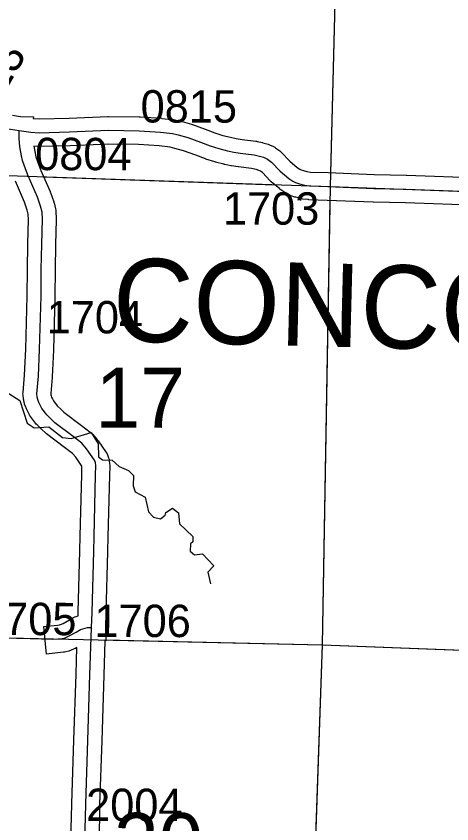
# Model space of a CAD drawing. Extents: x -157.2 to -99.3, y 12.2 to 46.2.
# Drawn here: x -143.15 to -142.209, y 37.727 to 39.474 of the extents above; entities that cross this region are included whole.
import ezdxf

# ---------------------------------------------------------------- set-up
doc = ezdxf.new("R2010")
doc.units = 0
for name, color, linetype in [('tdCoHydroRiver', 7, 'Continuous'), ('tdCoSecRdNmbr', 7, 'Continuous'), ('tdCoSecRteBand', 7, 'Continuous'), ('tdCoSecRteCL', 7, 'Continuous'), ('tdCoSectLine', 7, 'Continuous'), ('tdCoSectLinePart', 7, 'Continuous'), ('tdCoSectNmbr', 7, 'Continuous'), ('tdCoSurfGravel', 7, 'Continuous'), ('tdCoSurfLNO', 7, 'Continuous'), ('tdCoTwpNameTxt', 7, 'Continuous')]:
    doc.layers.add(name, color=color, linetype=linetype)

msp = doc.modelspace()

# ---------------------------------------------------------------- linework, layer by layer
at = {"layer": 'tdCoHydroRiver'}
msp.add_lwpolyline([(-143.1714, 38.6617), (-143.142, 38.6433), (-143.1263, 38.5939), (-143.1108, 38.5839), (-143.0792, 38.5861), (-143.05, 38.563), (-143.0311, 38.5608), (-142.9881, 38.5736), (-142.9731, 38.5494), (-142.9724, 38.521), (-142.9632, 38.5144), (-142.9427, 38.5137), (-142.9273, 38.5006), (-142.9071, 38.492), (-142.8964, 38.4806), (-142.8972, 38.4586), (-142.8928, 38.4458), (-142.8711, 38.4341), (-142.8643, 38.4023), (-142.8536, 38.3909), (-142.838, 38.3872), (-142.8282, 38.3948), (-142.8265, 38.401), (-142.812, 38.41), (-142.7996, 38.4002), (-142.7973, 38.3764), (-142.7682, 38.3486), (-142.7686, 38.3376), (-142.7735, 38.333), (-142.774, 38.3173), (-142.7648, 38.3091), (-142.7473, 38.3117), (-142.7229, 38.2856), (-142.736, 38.2718), (-142.7305, 38.2464)], dxfattribs=at)
at = {"layer": 'tdCoSecRteBand'}
for points in [[(-143.1581, 39.2598), (-143.1409, 39.2573), (-143.1128, 39.2568), (-143.1129, 39.2533), (-143.0997, 39.2522), (-143.0354, 39.2539), (-142.952, 39.2574), (-142.9513, 39.2574), (-142.9505, 39.2574), (-142.8841, 39.2566), (-142.8833, 39.2566), (-142.8824, 39.2566), (-142.836, 39.2534), (-142.8352, 39.2533), (-142.8344, 39.2532), (-142.8085, 39.25), (-142.8071, 39.2498), (-142.8058, 39.2495), (-142.7934, 39.2468), (-142.7925, 39.2466), (-142.7915, 39.2463), (-142.7711, 39.2404), (-142.7701, 39.2401), (-142.7691, 39.2398), (-142.7415, 39.2297), (-142.7211, 39.2222), (-142.7035, 39.2165), (-142.6869, 39.2123), (-142.6747, 39.2098), (-142.6617, 39.2078), (-142.6322, 39.2039), (-142.6308, 39.2037), (-142.6294, 39.2034), (-142.6176, 39.2007), (-142.6172, 39.2006), (-142.6168, 39.2005), (-142.6082, 39.1982), (-142.6054, 39.1975), (-142.6029, 39.1963), (-142.594, 39.1921), (-142.5913, 39.1909), (-142.5889, 39.1891), (-142.5803, 39.1827), (-142.5782, 39.1811), (-142.5764, 39.1792), (-142.559, 39.1609), (-142.5429, 39.1472), (-142.5371, 39.1432), (-142.5346, 39.1419), (-142.5295, 39.1402), (-142.5217, 39.1381), (-142.5141, 39.1372), (-142.4757, 39.1358), (-142.4757, 39.1358), (-142.4756, 39.1358), (-142.3765, 39.1319), (-142.3072, 39.1301), (-142.307, 39.1301), (-142.3068, 39.1301), (-142.1461, 39.1244)], [(-142.1482, 39.0645), (-142.3088, 39.0702), (-142.3782, 39.0719), (-142.3784, 39.0719), (-142.3786, 39.0719), (-142.478, 39.0758), (-142.5174, 39.0773), (-142.5185, 39.0774), (-142.5196, 39.0775), (-142.5307, 39.0787), (-142.533, 39.079), (-142.5353, 39.0796), (-142.5461, 39.0825), (-142.5469, 39.0828), (-142.5477, 39.083), (-142.5559, 39.0857), (-142.5581, 39.0865), (-142.5602, 39.0876), (-142.5664, 39.0908), (-142.568, 39.0916), (-142.5695, 39.0927), (-142.5781, 39.0986), (-142.5794, 39.0995), (-142.5806, 39.1005), (-142.5991, 39.1163), (-142.6003, 39.1173), (-142.6014, 39.1184), (-142.6181, 39.136), (-142.6223, 39.1391), (-142.6259, 39.1408), (-142.6314, 39.1423), (-142.6415, 39.1446), (-142.6699, 39.1483), (-142.6703, 39.1484), (-142.6707, 39.1484), (-142.6847, 39.1507), (-142.6853, 39.1507), (-142.6859, 39.1509), (-142.6995, 39.1536), (-142.7003, 39.1537), (-142.7011, 39.1539), (-142.7193, 39.1586), (-142.7202, 39.1589), (-142.7211, 39.1592), (-142.7401, 39.1653), (-142.7406, 39.1655), (-142.7411, 39.1657), (-142.7621, 39.1733), (-142.7621, 39.1733), (-142.7621, 39.1733), (-142.7887, 39.1831), (-142.8073, 39.1884), (-142.8173, 39.1906), (-142.841, 39.1936), (-142.8857, 39.1967), (-142.9504, 39.1974), (-143.0332, 39.194), (-143.0334, 39.194), (-143.0336, 39.1939), (-143.0997, 39.1922), (-143.1013, 39.1922), (-143.103, 39.1923), (-143.1115, 39.193), (-143.109, 39.1781), (-143.1073, 39.1701), (-143.1038, 39.16), (-143.0964, 39.1404), (-143.0767, 39.0949), (-143.0762, 39.0939), (-143.0758, 39.0928), (-143.0689, 39.0728), (-143.0685, 39.0716), (-143.0682, 39.0703), (-143.065, 39.0575), (-143.0643, 39.0546), (-143.0641, 39.0516), (-143.0634, 39.0364), (-143.0633, 39.0352), (-143.0634, 39.0341), (-143.0648, 38.9802), (-143.0658, 38.9263), (-143.0661, 38.8686), (-143.0661, 38.8682), (-143.0661, 38.8679), (-143.0693, 38.7522), (-143.0693, 38.7519), (-143.0693, 38.7516), (-143.072, 38.6942), (-143.072, 38.6936), (-143.0721, 38.693), (-143.0751, 38.6581), (-143.0748, 38.6553), (-143.0743, 38.6533), (-143.0733, 38.6503), (-143.0713, 38.6463), (-143.069, 38.642), (-143.0613, 38.6315), (-143.0538, 38.6242), (-143.047, 38.618), (-143.0088, 38.589), (-143.0088, 38.589), (-143.0088, 38.5889), (-142.9898, 38.5744), (-142.9874, 38.5726), (-142.9854, 38.5703), (-142.9751, 38.5585), (-142.974, 38.5572), (-142.973, 38.5558), (-142.9557, 38.5309), (-142.9534, 38.5276), (-142.9521, 38.5237), (-142.9504, 38.5188), (-142.9494, 38.516), (-142.9489, 38.513), (-142.948, 38.5058), (-142.9476, 38.5032), (-142.9477, 38.5006), (-142.9484, 38.4813), (-142.9516, 38.3479), (-142.9524, 38.3166), (-142.9524, 38.3165), (-142.9524, 38.3164), (-142.9561, 38.184), (-142.9561, 38.1839), (-142.9561, 38.1838), (-142.9572, 38.1521), (-142.9561, 38.1232), (-142.9582, 38.1232), (-142.9608, 38.0492), (-142.9652, 37.9067), (-142.9652, 37.9067), (-142.9652, 37.9067), (-142.9696, 37.7698), (-142.9701, 37.7405), (-142.9701, 37.7402), (-142.9701, 37.74), (-142.9746, 37.5966)], [(-143.0345, 37.5984), (-143.0301, 37.7417), (-143.0296, 37.771), (-143.0296, 37.7713), (-143.0296, 37.7715), (-143.0252, 37.9086), (-143.0207, 38.0511), (-143.0207, 38.0512), (-143.0207, 38.0512), (-143.0187, 38.1088), (-143.0209, 38.1077), (-143.0221, 38.107), (-143.0233, 38.1065), (-143.0324, 38.1026), (-143.0344, 38.1017), (-143.0365, 38.1011), (-143.0429, 38.0994), (-143.0452, 38.0988), (-143.0475, 38.0985), (-143.0542, 38.0978), (-143.0841, 38.0946), (-143.0905, 38.1542), (-143.0607, 38.1575), (-143.0563, 38.1579), (-143.0542, 38.1585), (-143.0483, 38.1611), (-143.0348, 38.1684), (-143.0258, 38.1736), (-143.0231, 38.1752), (-143.0201, 38.1761), (-143.0163, 38.1773), (-143.0161, 38.1831), (-143.0161, 38.1858), (-143.0124, 38.318), (-143.0116, 38.3493), (-143.0116, 38.3493), (-143.0116, 38.3493), (-143.0084, 38.483), (-143.0084, 38.4832), (-143.0084, 38.4834), (-143.0078, 38.5002), (-143.0078, 38.5007), (-143.0213, 38.5202), (-143.0286, 38.5286), (-143.0452, 38.5413), (-143.0844, 38.5711), (-143.0854, 38.5719), (-143.0864, 38.5728), (-143.0945, 38.5802), (-143.0949, 38.5805), (-143.0953, 38.5809), (-143.1049, 38.5902), (-143.1066, 38.5919), (-143.1081, 38.5939), (-143.1187, 38.6082), (-143.1201, 38.6101), (-143.1212, 38.6122), (-143.1247, 38.6189), (-143.1248, 38.6191), (-143.1249, 38.6193), (-143.1278, 38.6252), (-143.1287, 38.6269), (-143.1293, 38.6288), (-143.1316, 38.6352), (-143.1321, 38.6368), (-143.1325, 38.6384), (-143.1337, 38.6438), (-143.1341, 38.6456), (-143.1343, 38.6475), (-143.135, 38.6549), (-143.1353, 38.6576), (-143.1351, 38.6604), (-143.1319, 38.6975), (-143.1292, 38.7542), (-143.1261, 38.8692), (-143.1258, 38.9268), (-143.1258, 38.927), (-143.1258, 38.9272), (-143.1248, 38.9814), (-143.1248, 38.9816), (-143.1248, 38.9817), (-143.1234, 39.0346), (-143.1239, 39.0458), (-143.1261, 39.0545), (-143.1322, 39.0721), (-143.1517, 39.1172)]]:
    msp.add_lwpolyline(points, dxfattribs=at)
at = {"layer": 'tdCoSecRteCL'}
for points in [[(-143.7074, 39.1461), (-143.6916, 39.1475), (-143.6706, 39.1509), (-143.6475, 39.1571), (-143.5695, 39.181), (-143.5015, 39.202), (-143.4302, 39.2237), (-143.3932, 39.234), (-143.3587, 39.2397), (-143.3244, 39.2427), (-143.2975, 39.2442), (-143.2687, 39.2439), (-143.2554, 39.2429), (-143.2144, 39.237), (-143.1624, 39.2301), (-143.1433, 39.2273)], [(-142.9872, 38.1521), (-142.9861, 38.1848), (-142.9824, 38.3173), (-142.9816, 38.3486), (-142.9784, 38.4823), (-142.9777, 38.5017), (-142.9787, 38.5089), (-142.9804, 38.5138), (-142.9977, 38.5387), (-143.008, 38.5506), (-143.027, 38.5651), (-143.0662, 38.595), (-143.0744, 38.6024), (-143.084, 38.6117), (-143.0946, 38.626), (-143.098, 38.6327), (-143.101, 38.6386), (-143.1032, 38.645), (-143.1044, 38.6504), (-143.1052, 38.6578), (-143.102, 38.6956), (-143.0993, 38.753), (-143.0961, 38.8687), (-143.0958, 38.9266), (-143.0948, 38.9809), (-143.0933, 39.0349), (-143.0941, 39.0502), (-143.0973, 39.063), (-143.1042, 39.083), (-143.1242, 39.1291), (-143.1321, 39.1498), (-143.1363, 39.1621), (-143.1385, 39.1725), (-143.1417, 39.1917), (-143.1436, 39.2095), (-143.1433, 39.2273)], [(-143.1433, 39.2273), (-143.1185, 39.2237), (-143.1005, 39.2222), (-143.0344, 39.2239), (-142.9508, 39.2274), (-142.8845, 39.2266), (-142.8381, 39.2234), (-142.8122, 39.2202), (-142.7999, 39.2175), (-142.7794, 39.2116), (-142.7518, 39.2015), (-142.7308, 39.1938), (-142.7118, 39.1877), (-142.6936, 39.183), (-142.68, 39.1803), (-142.666, 39.1781), (-142.6361, 39.1741), (-142.6243, 39.1714), (-142.6157, 39.1692), (-142.6068, 39.165), (-142.5982, 39.1586), (-142.5797, 39.1391), (-142.5612, 39.1233), (-142.5525, 39.1174), (-142.5464, 39.1142), (-142.5382, 39.1115), (-142.5274, 39.1085), (-142.5163, 39.1073), (-142.4768, 39.1058), (-142.3774, 39.1019), (-142.3079, 39.1001), (-142.1471, 39.0945)], [(-143.0575, 38.1276), (-143.0507, 38.1284), (-143.0443, 38.1301), (-143.0352, 38.134), (-143.0202, 38.1422), (-143.0108, 38.1476), (-143.0009, 38.1508), (-142.9955, 38.1518), (-142.9872, 38.1521)], [(-143.0173, 37.1325), (-143.0162, 37.1979), (-143.0147, 37.2643), (-143.0112, 37.3691), (-143.0083, 37.4349), (-143.0055, 37.5599), (-143.0046, 37.5974), (-143.0001, 37.741), (-142.9996, 37.7705), (-142.9952, 37.9077), (-142.9908, 38.0502), (-142.9873, 38.1506), (-142.9872, 38.1518), (-142.9872, 38.1521)]]:
    msp.add_lwpolyline(points, dxfattribs=at)
at = {"layer": 'tdCoSectLine'}
for points in [[(-142.4709, 39.1056), (-142.4455, 40.1001)], [(-143.465, 39.1394), (-142.4709, 39.1056)], [(-142.4882, 38.1148), (-142.4709, 39.1056)], [(-142.4709, 39.1056), (-141.4724, 39.0694)], [(-143.4897, 38.1369), (-142.4882, 38.1148)], [(-142.5224, 37.1194), (-142.4882, 38.1148)], [(-142.4882, 38.1148), (-141.4941, 38.0767)]]:
    msp.add_lwpolyline(points, dxfattribs=at)
at = {"layer": 'tdCoSectLinePart'}
for points in [[(-142.4702, 39.1356), (-142.4463, 40.0705)], [(-143.0908, 39.1267), (-142.591, 39.1097)], [(-142.4882, 38.1148), (-142.4714, 39.0755)], [(-142.9583, 38.1252), (-142.4882, 38.1148)], [(-142.5213, 37.1493), (-142.4882, 38.1148)], [(-142.4882, 38.1148), (-141.5241, 38.0778)]]:
    msp.add_lwpolyline(points, dxfattribs=at)
at = {"layer": 'tdCoSurfGravel'}
for points in [[(-143.1624, 39.2301), (-143.1433, 39.2273), (-143.1185, 39.2237), (-143.1005, 39.2222), (-143.0344, 39.2239), (-142.9508, 39.2274), (-142.8845, 39.2266), (-142.8381, 39.2234), (-142.8122, 39.2202), (-142.7999, 39.2175), (-142.7794, 39.2116), (-142.7518, 39.2015), (-142.7308, 39.1938), (-142.7118, 39.1877), (-142.6936, 39.183), (-142.68, 39.1803), (-142.666, 39.1781), (-142.6361, 39.1741), (-142.6243, 39.1714), (-142.6157, 39.1692), (-142.6068, 39.165), (-142.5982, 39.1586), (-142.5797, 39.1391), (-142.5612, 39.1233), (-142.5525, 39.1174)], [(-142.9872, 38.1518), (-142.9872, 38.1521), (-142.9861, 38.1848), (-142.9824, 38.3173), (-142.9816, 38.3486), (-142.9784, 38.4823), (-142.9777, 38.5017), (-142.9787, 38.5089), (-142.9804, 38.5138), (-142.9977, 38.5387), (-143.008, 38.5506), (-143.027, 38.5651), (-143.0662, 38.595), (-143.0744, 38.6024), (-143.084, 38.6117), (-143.0946, 38.626), (-143.098, 38.6327), (-143.101, 38.6386), (-143.1032, 38.645), (-143.1044, 38.6504), (-143.1052, 38.6578), (-143.102, 38.6956), (-143.0993, 38.753), (-143.0961, 38.8687), (-143.0958, 38.9266), (-143.0948, 38.9809), (-143.0933, 39.0349), (-143.0941, 39.0502), (-143.0973, 39.063), (-143.1042, 39.083), (-143.1242, 39.1291), (-143.1321, 39.1498), (-143.1363, 39.1621), (-143.1385, 39.1725), (-143.1417, 39.1917), (-143.1436, 39.2095), (-143.1433, 39.2273)], [(-142.5525, 39.1174), (-142.5464, 39.1142), (-142.5382, 39.1115), (-142.5274, 39.1085), (-142.5163, 39.1073), (-142.4768, 39.1058), (-142.3774, 39.1019), (-142.3079, 39.1001), (-142.1471, 39.0945), (-141.9718, 39.0878), (-141.898, 39.0853), (-141.7639, 39.0797), (-141.5937, 39.0733), (-141.472, 39.0694), (-141.472, 39.0694)], [(-143.0575, 38.1276), (-143.0507, 38.1284), (-143.0443, 38.1301), (-143.0352, 38.134), (-143.0202, 38.1422), (-143.0108, 38.1476), (-143.0009, 38.1508), (-142.9955, 38.1518), (-142.9872, 38.1521)], [(-143.0173, 37.1325), (-143.0162, 37.1979), (-143.0147, 37.2643), (-143.0112, 37.3691), (-143.0083, 37.4349), (-143.0055, 37.5599), (-143.0046, 37.5974), (-143.0001, 37.741), (-142.9996, 37.7705), (-142.9952, 37.9077), (-142.9908, 38.0502), (-142.9873, 38.1506), (-142.9872, 38.1518)]]:
    msp.add_lwpolyline(points, dxfattribs=at)
at = {"layer": 'tdCoSurfLNO'}
msp.add_lwpolyline([(-143.4894, 38.137), (-143.4285, 38.136), (-143.374, 38.1331), (-143.3255, 38.1321), (-143.2616, 38.1321), (-143.1785, 38.1296), (-143.12, 38.1286), (-143.0717, 38.1271), (-143.0599, 38.1274), (-143.0575, 38.1276)], dxfattribs=at)

# ---------------------------------------------------------------- texts
at = {"layer": 'tdCoSecRdNmbr'}
for s, rotation, p in [('0813', 60, (-143.2304, 39.2117)), ('0815', 359.8909, (-142.8812, 39.2443)), ('0804', 359.8907, (-143.109, 39.1413)), ('1703', 359.891, (-142.7034, 39.0236)), ('1704', 359.8907, (-143.0841, 38.7884)), ('1705', 359.8907, (-143.228, 38.1358)), ('1706', 359.8908, (-142.9809, 38.1317)), ('2004', 359.8909, (-142.9989, 37.7337))]:
    msp.add_text(s, height=0.07, rotation=rotation, dxfattribs=at).set_placement(p)
at = {"layer": 'tdCoSectNmbr'}
for s, rotation, p in [('17', 359.8908, (-142.9789, 38.5842)), ('20', 359.8909, (-142.9392, 37.6211))]:
    msp.add_text(s, height=0.13, rotation=rotation, dxfattribs=at).set_placement(p)
at = {"layer": 'tdCoTwpNameTxt'}
msp.add_text('CONCORD', height=0.18, rotation=358.5196, dxfattribs=at).set_placement((-142.9433, 38.7717))

doc.saveas('drawing.dxf')
